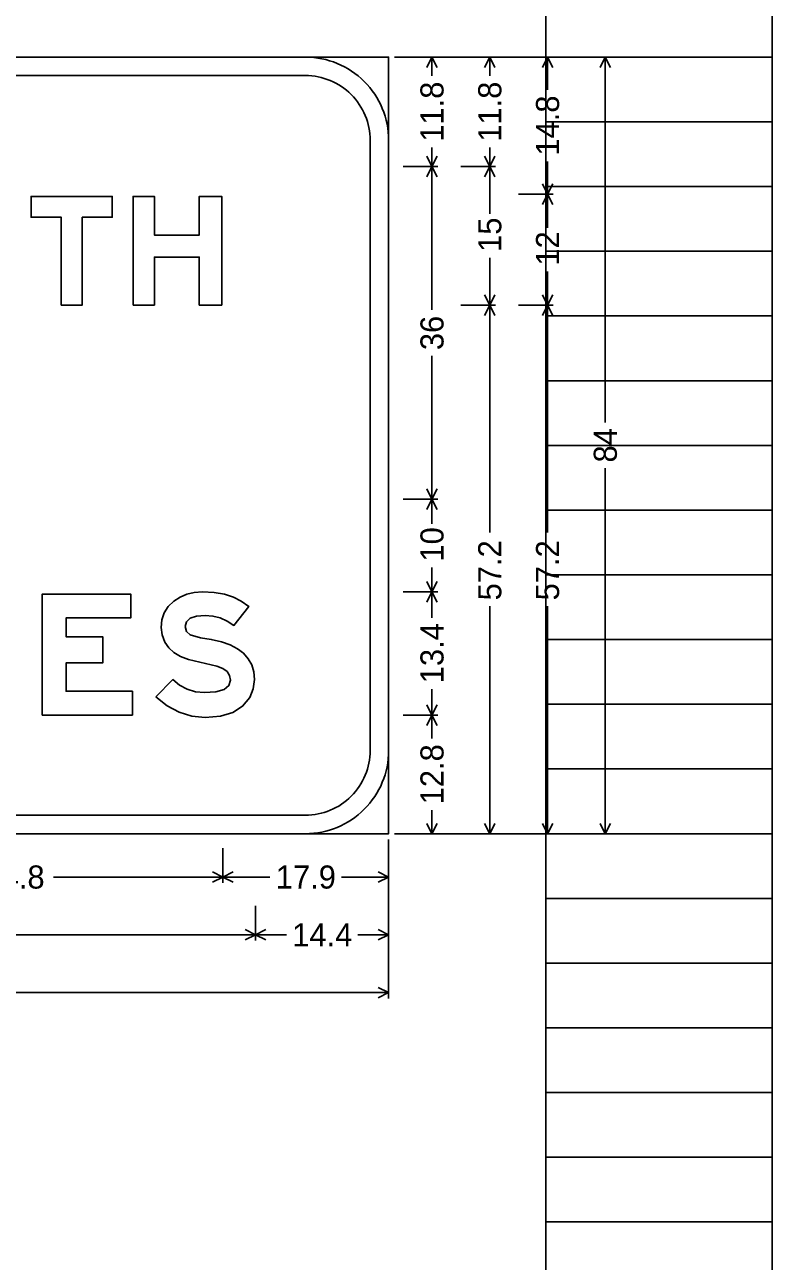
# Model space of a CAD drawing. Extents: x 1820207 to 1820557, y 740216 to 740315.
# Drawn here: x 1820481.54 to 1820484.77, y 740260.09 to 740265.44 of the extents above; entities that cross this region are included whole.
import ezdxf

# ---------------------------------------------------------------- set-up
doc = ezdxf.new("R2010")
doc.units = 0
doc.layers.add('SC_Scratch1', color=7, linetype='Continuous')
doc.layers.add('SC_Scratch3', color=7, linetype='Continuous')

msp = doc.modelspace()

# ---------------------------------------------------------------- linework, layer by layer
at = {"layer": 'SC_Scratch1'}
for p, q in [((1820483.791, 740255.2219), (1820483.791, 740275.3819)), ((1820484.771, 740255.2219), (1820484.771, 740275.3819)), ((1820483.791, 740265.3019), (1820484.771, 740265.3019)), ((1820483.791, 740265.0219), (1820484.771, 740265.0219)), ((1820483.791, 740264.7419), (1820484.771, 740264.7419)), ((1820483.791, 740264.4619), (1820484.771, 740264.4619)), ((1820483.791, 740264.1819), (1820484.771, 740264.1819)), ((1820483.791, 740263.9019), (1820484.771, 740263.9019)), ((1820483.791, 740263.6219), (1820484.771, 740263.6219)), ((1820483.791, 740263.3419), (1820484.771, 740263.3419)), ((1820483.791, 740263.0619), (1820484.771, 740263.0619)), ((1820483.791, 740262.7819), (1820484.771, 740262.7819)), ((1820483.791, 740262.5019), (1820484.771, 740262.5019)), ((1820483.791, 740262.2219), (1820484.771, 740262.2219)), ((1820483.791, 740261.9419), (1820484.771, 740261.9419)), ((1820483.791, 740261.6619), (1820484.771, 740261.6619)), ((1820483.791, 740261.3819), (1820484.771, 740261.3819)), ((1820483.791, 740261.1019), (1820484.771, 740261.1019)), ((1820483.791, 740260.8219), (1820484.771, 740260.8219)), ((1820483.791, 740260.5419), (1820484.771, 740260.5419)), ((1820483.791, 740260.2619), (1820484.771, 740260.2619))]:
    msp.add_line(p, q, dxfattribs=at)
at = {"layer": 'SC_Scratch3'}
for p, q in [((1820484.0734, 740265.3019), (1820483.136, 740265.3019)), ((1820483.3234, 740265.3019), (1820483.1734, 740265.3019)), ((1820483.2761, 740265.2572), (1820483.2985, 740265.3019)), ((1820483.2985, 740265.2201), (1820483.2985, 740265.3019)), ((1820483.3208, 740265.2572), (1820483.2985, 740265.3019)), ((1820483.5734, 740265.3019), (1820483.4234, 740265.3019)), ((1820483.5261, 740265.2572), (1820483.5485, 740265.3019)), ((1820483.5485, 740265.2201), (1820483.5485, 740265.3019)), ((1820483.5708, 740265.2572), (1820483.5485, 740265.3019)), ((1820483.8234, 740265.3019), (1820483.6734, 740265.3019)), ((1820483.7761, 740265.2572), (1820483.7985, 740265.3019)), ((1820483.7985, 740265.1601), (1820483.7985, 740265.3019)), ((1820483.8208, 740265.2572), (1820483.7985, 740265.3019)), ((1820484.0261, 740265.2572), (1820484.0485, 740265.3019)), ((1820484.0485, 740263.721), (1820484.0485, 740265.3019)), ((1820484.0708, 740265.2572), (1820484.0485, 740265.3019)), ((1820483.2761, 740264.8733), (1820483.2985, 740264.8286)), ((1820483.2985, 740264.9104), (1820483.2985, 740264.8286)), ((1820483.3208, 740264.8733), (1820483.2985, 740264.8286)), ((1820483.5261, 740264.8733), (1820483.5485, 740264.8286)), ((1820483.5485, 740264.9104), (1820483.5485, 740264.8286)), ((1820483.5708, 740264.8733), (1820483.5485, 740264.8286)), ((1820483.3234, 740264.8286), (1820483.1734, 740264.8286)), ((1820483.2761, 740264.7839), (1820483.2985, 740264.8286)), ((1820483.2985, 740264.2082), (1820483.2985, 740264.8286)), ((1820483.3208, 740264.7839), (1820483.2985, 740264.8286)), ((1820483.5734, 740264.8286), (1820483.4234, 740264.8286)), ((1820483.5261, 740264.7839), (1820483.5485, 740264.8286)), ((1820483.5485, 740264.6232), (1820483.5485, 740264.8286)), ((1820483.5708, 740264.7839), (1820483.5485, 740264.8286)), ((1820483.7985, 740264.8504), (1820483.7985, 740264.7086)), ((1820483.8234, 740264.7086), (1820483.6734, 740264.7086)), ((1820483.7761, 740264.7533), (1820483.7985, 740264.7086)), ((1820483.7761, 740264.6639), (1820483.7985, 740264.7086)), ((1820483.8208, 740264.7533), (1820483.7985, 740264.7086)), ((1820483.7985, 740264.5627), (1820483.7985, 740264.7086)), ((1820483.8208, 740264.6639), (1820483.7985, 740264.7086)), ((1820483.5485, 740264.4339), (1820483.5485, 740264.2286)), ((1820483.7985, 740264.3745), (1820483.7985, 740264.2286)), ((1820483.5734, 740264.2286), (1820483.4234, 740264.2286)), ((1820483.5734, 740264.2286), (1820483.4234, 740264.2286)), ((1820483.5261, 740264.2733), (1820483.5485, 740264.2286)), ((1820483.5261, 740264.1839), (1820483.5485, 740264.2286)), ((1820483.5708, 740264.2733), (1820483.5485, 740264.2286)), ((1820483.5485, 740263.2443), (1820483.5485, 740264.2286)), ((1820483.5708, 740264.1839), (1820483.5485, 740264.2286)), ((1820483.8234, 740264.2286), (1820483.6734, 740264.2286)), ((1820483.8234, 740264.2286), (1820483.6734, 740264.2286)), ((1820483.7761, 740264.2733), (1820483.7985, 740264.2286)), ((1820483.7761, 740264.1839), (1820483.7985, 740264.2286)), ((1820483.8208, 740264.2733), (1820483.7985, 740264.2286)), ((1820483.7985, 740263.2443), (1820483.7985, 740264.2286)), ((1820483.8208, 740264.1839), (1820483.7985, 740264.2286)), ((1820483.2985, 740264.0089), (1820483.2985, 740263.3886)), ((1820484.0485, 740263.5228), (1820484.0485, 740261.9419)), ((1820483.2761, 740263.4333), (1820483.2985, 740263.3886)), ((1820483.3208, 740263.4333), (1820483.2985, 740263.3886)), ((1820483.3234, 740263.3886), (1820483.1734, 740263.3886)), ((1820483.2761, 740263.3439), (1820483.2985, 740263.3886)), ((1820483.2985, 740263.2829), (1820483.2985, 740263.3886)), ((1820483.3208, 740263.3439), (1820483.2985, 740263.3886)), ((1820483.2985, 740263.0942), (1820483.2985, 740262.9886)), ((1820483.2761, 740263.0333), (1820483.2985, 740262.9886)), ((1820483.3208, 740263.0333), (1820483.2985, 740262.9886)), ((1820483.3234, 740262.9886), (1820483.1734, 740262.9886)), ((1820483.2761, 740262.9439), (1820483.2985, 740262.9886)), ((1820483.2985, 740262.8762), (1820483.2985, 740262.9886)), ((1820483.3208, 740262.9439), (1820483.2985, 740262.9886)), ((1820483.5485, 740262.9262), (1820483.5485, 740261.9419)), ((1820483.7985, 740262.9262), (1820483.7985, 740261.9419)), ((1820483.2985, 740262.5676), (1820483.2985, 740262.4552)), ((1820483.3234, 740262.4552), (1820483.1734, 740262.4552)), ((1820483.3234, 740262.4552), (1820483.1734, 740262.4552)), ((1820483.2761, 740262.4999), (1820483.2985, 740262.4552)), ((1820483.2761, 740262.4105), (1820483.2985, 740262.4552)), ((1820483.3208, 740262.4999), (1820483.2985, 740262.4552)), ((1820483.2985, 740262.3534), (1820483.2985, 740262.4552)), ((1820483.3208, 740262.4105), (1820483.2985, 740262.4552)), ((1820483.2985, 740262.0437), (1820483.2985, 740261.9419)), ((1820483.2761, 740261.9866), (1820483.2985, 740261.9419)), ((1820483.3208, 740261.9866), (1820483.2985, 740261.9419)), ((1820483.5261, 740261.9866), (1820483.5485, 740261.9419)), ((1820483.5708, 740261.9866), (1820483.5485, 740261.9419)), ((1820483.7761, 740261.9866), (1820483.7985, 740261.9419)), ((1820483.8208, 740261.9866), (1820483.7985, 740261.9419)), ((1820484.0261, 740261.9866), (1820484.0485, 740261.9419)), ((1820484.0708, 740261.9866), (1820484.0485, 740261.9419)), ((1820484.0734, 740261.9419), (1820483.136, 740261.9419)), ((1820483.3234, 740261.9419), (1820483.1734, 740261.9419)), ((1820483.5734, 740261.9419), (1820483.4234, 740261.9419)), ((1820483.8234, 740261.9419), (1820483.6734, 740261.9419)), ((1820482.394, 740261.7294), (1820482.394, 740261.8794)), ((1820482.394, 740261.7294), (1820482.394, 740261.8794)), ((1820483.111, 740261.2294), (1820483.111, 740261.9169)), ((1820483.111, 740261.7294), (1820483.111, 740261.8794)), ((1820482.3492, 740261.7768), (1820482.394, 740261.7544)), ((1820482.4387, 740261.7768), (1820482.394, 740261.7544)), ((1820483.0662, 740261.7768), (1820483.111, 740261.7544)), ((1820481.6604, 740261.7544), (1820482.394, 740261.7544)), ((1820482.3492, 740261.732), (1820482.394, 740261.7544)), ((1820482.5976, 740261.7544), (1820482.394, 740261.7544)), ((1820482.4387, 740261.732), (1820482.394, 740261.7544)), ((1820482.9073, 740261.7544), (1820483.111, 740261.7544)), ((1820483.0662, 740261.732), (1820483.111, 740261.7544)), ((1820482.535, 740261.4794), (1820482.535, 740261.6294)), ((1820482.535, 740261.4794), (1820482.535, 740261.6294)), ((1820483.111, 740261.4794), (1820483.111, 740261.6294)), ((1820481.4019, 740261.5044), (1820482.535, 740261.5044)), ((1820482.4902, 740261.5268), (1820482.535, 740261.5044)), ((1820482.4902, 740261.482), (1820482.535, 740261.5044)), ((1820482.5797, 740261.5268), (1820482.535, 740261.5044)), ((1820482.6686, 740261.5044), (1820482.535, 740261.5044)), ((1820482.5797, 740261.482), (1820482.535, 740261.5044)), ((1820482.9773, 740261.5044), (1820483.111, 740261.5044)), ((1820483.0662, 740261.5268), (1820483.111, 740261.5044)), ((1820483.0662, 740261.482), (1820483.111, 740261.5044)), ((1820480.3651, 740261.2544), (1820483.111, 740261.2544)), ((1820483.0662, 740261.2768), (1820483.111, 740261.2544)), ((1820483.0662, 740261.232), (1820483.111, 740261.2544))]:
    msp.add_line(p, q, dxfattribs=at)
for points in [[(1820477.351, 740261.9419), (1820483.111, 740261.9419), (1820483.111, 740265.3019), (1820477.351, 740265.3019), (1820477.351, 740261.9419), (1820477.351, 740261.9419), (1820477.351, 740261.9419)], [(1820477.711, 740265.3019), (1820482.751, 740265.3019)], [(1820482.751, 740265.2219), (1820477.711, 740265.2219)], [(1820482.751, 740265.2219), (1820482.751, 740265.2219), (1820482.751, 740265.2219)], [(1820483.031, 740262.3019), (1820483.031, 740264.9419)], [(1820483.111, 740264.9419), (1820483.111, 740262.3019)], [(1820483.031, 740262.3019), (1820483.031, 740262.3019), (1820483.031, 740262.3019)], [(1820477.711, 740262.0219), (1820482.751, 740262.0219)], [(1820482.751, 740261.9419), (1820477.711, 740261.9419)]]:
    msp.add_lwpolyline(points, dxfattribs=at)
for points in [[(1820481.694, 740264.2286), (1820481.7852, 740264.2286), (1820481.7852, 740264.6087), (1820481.9149, 740264.6087), (1820481.9149, 740264.6993), (1820481.5636, 740264.6993), (1820481.5636, 740264.6087), (1820481.694, 740264.6087)], [(1820482.0052, 740264.2286), (1820482.0974, 740264.2286), (1820482.0974, 740264.4369), (1820482.2913, 740264.4369), (1820482.2913, 740264.2286), (1820482.3887, 740264.2286), (1820482.3887, 740264.6993), (1820482.2913, 740264.6993), (1820482.2913, 740264.5315), (1820482.0974, 740264.5315), (1820482.0974, 740264.6993), (1820482.0052, 740264.6993)], [(1820482.0026, 740262.5578), (1820481.7151, 740262.5578), (1820481.7151, 740262.6808), (1820481.8739, 740262.6808), (1820481.8739, 740262.7936), (1820481.7151, 740262.7936), (1820481.7151, 740262.8757), (1820481.9953, 740262.8757), (1820481.9953, 740262.9783), (1820481.6123, 740262.9783), (1820481.6123, 740262.4552), (1820482.0026, 740262.4552)], [(1820482.103, 740262.5341), (1820482.1524, 740262.4949), (1820482.2048, 740262.4672), (1820482.2598, 740262.4505), (1820482.3177, 740262.445), (1820482.3832, 740262.4503), (1820482.4371, 740262.4662), (1820482.4792, 740262.493), (1820482.5097, 740262.5307), (1820482.525, 740262.5686), (1820482.5302, 740262.6097), (1820482.5271, 740262.6427), (1820482.5185, 740262.6725), (1820482.5037, 740262.699), (1820482.4834, 740262.7223), (1820482.4571, 740262.7422), (1820482.425, 740262.7589), (1820482.3871, 740262.7722), (1820482.3435, 740262.7823), (1820482.2972, 740262.7891), (1820482.2528, 740262.8025), (1820482.2361, 740262.8167), (1820482.2306, 740262.8379), (1820482.236, 740262.8589), (1820482.2523, 740262.874), (1820482.2795, 740262.8831), (1820482.3177, 740262.8861), (1820482.3504, 740262.8834), (1820482.3821, 740262.8754), (1820482.4124, 740262.8619), (1820482.4416, 740262.8433), (1820482.506, 740262.9252), (1820482.4728, 740262.9486), (1820482.4395, 740262.9659), (1820482.4004, 740262.9784), (1820482.3555, 740262.986), (1820482.305, 740262.9886), (1820482.2701, 740262.986), (1820482.2379, 740262.9784), (1820482.2084, 740262.9658), (1820482.1815, 740262.9481), (1820482.1574, 740262.9246), (1820482.1403, 740262.8978), (1820482.13, 740262.8677), (1820482.1267, 740262.8344), (1820482.1306, 740262.8018), (1820482.143, 740262.7699), (1820482.1592, 740262.7457), (1820482.1815, 740262.7252), (1820482.2098, 740262.7084), (1820482.2443, 740262.6954), (1820482.3672, 740262.6671), (1820482.3931, 740262.6565), (1820482.4119, 740262.6429), (1820482.4229, 740262.6262), (1820482.4268, 740262.6063), (1820482.4198, 740262.5828), (1820482.3988, 740262.5661), (1820482.3638, 740262.556), (1820482.3149, 740262.5528), (1820482.275, 740262.5561), (1820482.2388, 740262.5667), (1820482.206, 740262.5841), (1820482.1768, 740262.6087)]]:
    msp.add_lwpolyline(points, close=True, dxfattribs=at)
for centre, radius, start, end in [((1820482.751, 740264.9419), 0.36, 0, 90.0002), ((1820482.751, 740264.9419), 0.28, 0, 90.0002), ((1820482.751, 740262.3019), 0.36, 270.0001, 0.0003), ((1820482.751, 740262.3019), 0.28, 270.0001, 0.0003)]:
    msp.add_arc(centre, radius, start, end, dxfattribs=at)

# ---------------------------------------------------------------- texts
for s, p in [('11.8', (1820483.3485, 740264.9354)), ('11.8', (1820483.5985, 740264.9354)), ('14.8', (1820483.8485, 740264.8754)), ('15', (1820483.5985, 740264.4589)), ('12', (1820483.8485, 740264.3995)), ('36', (1820483.3485, 740264.0339)), ('84', (1820484.0985, 740263.5478)), ('10', (1820483.3485, 740263.1192)), ('57.2', (1820483.5985, 740262.9512)), ('57.2', (1820483.8485, 740262.9512)), ('13.4', (1820483.3485, 740262.5926)), ('12.8', (1820483.3485, 740262.0687))]:
    msp.add_text(s, height=0.1, rotation=90.0002, dxfattribs=at).set_placement(p)
for s, p in [('44.8', (1820481.3621, 740261.7044)), ('17.9', (1820482.6226, 740261.7044)), ('14.4', (1820482.6936, 740261.4544))]:
    msp.add_text(s, height=0.1, dxfattribs=at).set_placement(p)

doc.saveas('drawing.dxf')
